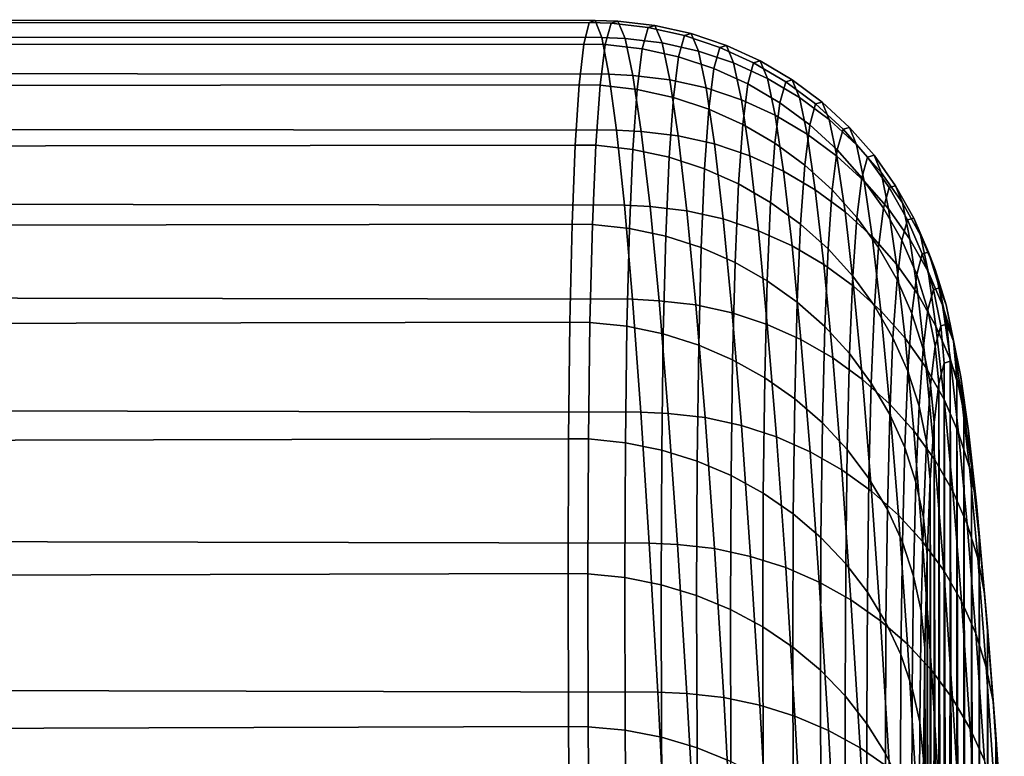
# Model space of a CAD drawing. Header units: metres. Extents: x -23 to 242, y -40 to 23.
# Tile 348 of 450: x 77.53 to 80.3, y 17.97 to 20.05. Entities that reach past the tile are written whole.
import ezdxf

# ---------------------------------------------------------------- set-up
doc = ezdxf.new("R2010")
doc.units = ezdxf.units.M
doc.layers.add('solid_10171013', color=7, linetype='CONTINUOUS')

msp = doc.modelspace()

# ---------------------------------------------------------------- linework, layer by layer
at = {"layer": 'solid_10171013'}
for points in [[(61.950001, 20.047766, 96.200508), (79.153122, 20.045837, 96.091492), (79.1717, 19.997175, 95.04554), (61.950001, 20.004728, 95.153381)], [(61.950001, 20.035994, 97.248535), (79.13623, 20.039833, 97.138451), (79.153122, 20.045837, 96.091492), (61.950001, 20.047766, 96.200508)], [(61.950001, 19.969458, 98.295349), (79.12117, 19.979191, 98.183571), (79.13623, 20.039833, 97.138451), (61.950001, 20.035994, 97.248535)], [(79.198128, 20.038107, 97.132545), (79.13623, 20.039833, 97.138451), (79.12117, 19.979191, 98.183571), (79.181465, 19.977833, 98.177803)], [(79.21682, 20.043673, 96.085632), (79.153122, 20.045837, 96.091492), (79.13623, 20.039833, 97.138451), (79.198128, 20.038107, 97.132545)], [(79.237328, 19.994593, 95.039917), (79.1717, 19.997175, 95.04554), (79.153122, 20.045837, 96.091492), (79.21682, 20.043673, 96.085632)], [(79.198128, 20.038107, 97.132545), (79.181465, 19.977833, 98.177803), (79.285568, 19.965971, 98.178284), (79.302208, 20.026115, 97.133842)], [(79.21682, 20.043673, 96.085632), (79.198128, 20.038107, 97.132545), (79.302208, 20.026115, 97.133842), (79.320877, 20.031584, 96.087746)], [(79.237328, 19.994593, 95.039917), (79.21682, 20.043673, 96.085632), (79.320877, 20.031584, 96.087746), (79.341354, 19.982441, 95.042831)], [(79.302208, 20.026115, 97.133842), (79.285568, 19.965971, 98.178284), (79.387871, 19.943319, 98.177841), (79.404465, 20.003304, 97.134773)], [(79.320877, 20.031584, 96.087746), (79.302208, 20.026115, 97.133842), (79.404465, 20.003304, 97.134773), (79.423088, 20.008675, 96.090042)], [(79.341354, 19.982441, 95.042831), (79.320877, 20.031584, 96.087746), (79.423088, 20.008675, 96.090042), (79.44352, 19.959494, 95.046501)], [(79.423088, 20.008675, 96.090042), (79.404465, 20.003304, 97.134773), (79.503784, 19.969923, 97.135323), (79.522339, 19.975195, 96.092514)], [(79.44352, 19.959494, 95.046501), (79.423088, 20.008675, 96.090042), (79.522339, 19.975195, 96.092514), (79.542702, 19.926008, 95.05088)], [(61.950001, 20.004728, 95.153381), (79.1717, 19.997175, 95.04554), (79.191689, 19.893965, 94.003464), (61.950001, 19.906889, 94.108971)], [(61.950001, 19.848352, 99.336441), (79.108086, 19.864094, 99.224014), (79.12117, 19.979191, 98.183571), (61.950001, 19.969458, 98.295349)], [(79.181465, 19.977833, 98.177803), (79.12117, 19.979191, 98.183571), (79.108086, 19.864094, 99.224014), (79.167007, 19.863075, 99.218544)], [(79.259422, 19.891003, 93.99826), (79.191689, 19.893965, 94.003464), (79.1717, 19.997175, 95.04554), (79.237328, 19.994593, 95.039917)], [(79.259422, 19.891003, 93.99826), (79.237328, 19.994593, 95.039917), (79.341354, 19.982441, 95.042831), (79.363426, 19.87882, 94.001968)], [(79.363426, 19.87882, 94.001968), (79.341354, 19.982441, 95.042831), (79.44352, 19.959494, 95.046501), (79.465538, 19.855902, 94.006996)], [(79.404465, 20.003304, 97.134773), (79.387871, 19.943319, 98.177841), (79.487236, 19.910128, 98.176468), (79.503784, 19.969923, 97.135323)], [(79.181465, 19.977833, 98.177803), (79.167007, 19.863075, 99.218544), (79.271126, 19.851374, 99.218216), (79.285568, 19.965971, 98.178284)], [(79.285568, 19.965971, 98.178284), (79.271126, 19.851374, 99.218216), (79.373459, 19.828945, 99.2164), (79.387871, 19.943319, 98.177841)], [(79.465538, 19.855902, 94.006996), (79.44352, 19.959494, 95.046501), (79.542702, 19.926008, 95.05088), (79.564651, 19.822498, 94.013268)], [(79.503784, 19.969923, 97.135323), (79.487236, 19.910128, 98.176468), (79.582588, 19.86676, 98.174187), (79.599068, 19.926338, 97.135483)], [(79.522339, 19.975195, 96.092514), (79.503784, 19.969923, 97.135323), (79.599068, 19.926338, 97.135483), (79.617546, 19.931513, 96.095116)], [(79.542702, 19.926008, 95.05088), (79.522339, 19.975195, 96.092514), (79.617546, 19.931513, 96.095116), (79.637817, 19.882347, 95.055923)], [(79.387871, 19.943319, 98.177841), (79.373459, 19.828945, 99.2164), (79.472878, 19.796034, 99.213112), (79.487236, 19.910128, 98.176468)], [(79.564651, 19.822498, 94.013268), (79.542702, 19.926008, 95.05088), (79.637817, 19.882347, 95.055923), (79.659668, 19.778978, 94.020737)], [(79.599068, 19.926338, 97.135483), (79.582588, 19.86676, 98.174187), (79.672882, 19.813694, 98.171013), (79.689262, 19.87303, 97.135262)], [(79.617546, 19.931513, 96.095116), (79.599068, 19.926338, 97.135483), (79.689262, 19.87303, 97.135262), (79.707649, 19.878109, 96.097832)], [(79.637817, 19.882347, 95.055923), (79.617546, 19.931513, 96.095116), (79.707649, 19.878109, 96.097832), (79.727814, 19.828993, 95.061569)], [(61.950001, 19.906889, 94.108971), (79.191689, 19.893965, 94.003464), (79.212906, 19.736471, 92.968117), (61.950001, 19.754776, 93.071953)], [(79.487236, 19.910128, 98.176468), (79.472878, 19.796034, 99.213112), (79.568298, 19.753002, 99.208382), (79.582588, 19.86676, 98.174187)], [(79.282875, 19.733141, 92.963501), (79.212906, 19.736471, 92.968117), (79.191689, 19.893965, 94.003464), (79.259422, 19.891003, 93.99826)], [(79.282875, 19.733141, 92.963501), (79.259422, 19.891003, 93.99826), (79.363426, 19.87882, 94.001968), (79.386848, 19.720959, 92.968002)], [(79.386848, 19.720959, 92.968002), (79.363426, 19.87882, 94.001968), (79.465538, 19.855902, 94.006996), (79.488907, 19.69813, 92.974365)], [(79.659668, 19.778978, 94.020737), (79.637817, 19.882347, 95.055923), (79.727814, 19.828993, 95.061569), (79.74955, 19.725819, 94.029305)], [(79.689262, 19.87303, 97.135262), (79.672882, 19.813694, 98.171013), (79.757111, 19.751511, 98.166992), (79.773399, 19.810583, 97.134644)], [(79.707649, 19.878109, 96.097832), (79.689262, 19.87303, 97.135262), (79.773399, 19.810583, 97.134644), (79.791664, 19.815569, 96.100632)], [(79.727814, 19.828993, 95.061569), (79.707649, 19.878109, 96.097832), (79.791664, 19.815569, 96.100632), (79.811707, 19.766531, 95.067772)], [(61.950001, 19.672989, 100.369751), (79.097168, 19.694868, 100.256943), (79.108086, 19.864094, 99.224014), (61.950001, 19.848352, 99.336441)], [(79.167007, 19.863075, 99.218544), (79.108086, 19.864094, 99.224014), (79.097168, 19.694868, 100.256943), (79.154907, 19.694128, 100.25193)], [(79.167007, 19.863075, 99.218544), (79.154907, 19.694128, 100.25193), (79.259048, 19.682621, 100.250786), (79.271126, 19.851374, 99.218216)], [(79.271126, 19.851374, 99.218216), (79.259048, 19.682621, 100.250786), (79.361404, 19.660475, 100.247597), (79.373459, 19.828945, 99.2164)], [(79.488907, 19.69813, 92.974365), (79.465538, 19.855902, 94.006996), (79.564651, 19.822498, 94.013268), (79.587944, 19.664902, 92.982521)], [(79.582588, 19.86676, 98.174187), (79.568298, 19.753002, 99.208382), (79.658661, 19.700321, 99.202278), (79.672882, 19.813694, 98.171013)], [(79.373459, 19.828945, 99.2164), (79.361404, 19.660475, 100.247597), (79.460869, 19.627935, 100.242401), (79.472878, 19.796034, 99.213112)], [(79.587944, 19.664902, 92.982521), (79.564651, 19.822498, 94.013268), (79.659668, 19.778978, 94.020737), (79.682861, 19.621641, 92.992386)], [(79.672882, 19.813694, 98.171013), (79.658661, 19.700321, 99.202278), (79.742981, 19.638571, 99.194862), (79.757111, 19.751511, 98.166992)], [(79.74955, 19.725819, 94.029305), (79.727814, 19.828993, 95.061569), (79.811707, 19.766531, 95.067772), (79.833305, 19.663605, 94.038887)], [(79.791664, 19.815569, 96.100632), (79.773399, 19.810583, 97.134644), (79.850533, 19.739681, 97.133652), (79.868675, 19.744577, 96.103477)], [(79.811707, 19.766531, 95.067772), (79.791664, 19.815569, 96.100632), (79.868675, 19.744577, 96.103477), (79.88858, 19.695644, 95.074448)], [(79.472878, 19.796034, 99.213112), (79.460869, 19.627935, 100.242401), (79.556335, 19.585356, 100.235252), (79.568298, 19.753002, 99.208382)], [(79.773399, 19.810583, 97.134644), (79.757111, 19.751511, 98.166992), (79.834366, 19.680893, 98.16217), (79.850533, 19.739681, 97.133652)], [(79.682861, 19.621641, 92.992386), (79.659668, 19.778978, 94.020737), (79.74955, 19.725819, 94.029305), (79.772614, 19.568823, 93.003853)], [(79.833305, 19.663605, 94.038887), (79.811707, 19.766531, 95.067772), (79.88858, 19.695644, 95.074448), (79.910027, 19.593016, 94.049377)], [(61.950001, 19.754776, 93.071953), (79.212906, 19.736471, 92.968117), (79.235153, 19.525114, 91.942329), (61.950001, 19.548676, 92.044464)], [(79.307426, 19.521517, 91.938446), (79.235153, 19.525114, 91.942329), (79.212906, 19.736471, 92.968117), (79.282875, 19.733141, 92.963501)], [(79.307426, 19.521517, 91.938446), (79.282875, 19.733141, 92.963501), (79.386848, 19.720959, 92.968002), (79.411362, 19.509371, 91.943718)], [(79.568298, 19.753002, 99.208382), (79.556335, 19.585356, 100.235252), (79.646759, 19.533205, 100.226227), (79.658661, 19.700321, 99.202278)], [(79.757111, 19.751511, 98.166992), (79.742981, 19.638571, 99.194862), (79.820328, 19.568428, 99.186211), (79.834366, 19.680893, 98.16217)], [(79.850533, 19.739681, 97.133652), (79.834366, 19.680893, 98.16217), (79.903786, 19.602615, 98.156586), (79.91983, 19.661106, 97.132294)], [(79.868675, 19.744577, 96.103477), (79.850533, 19.739681, 97.133652), (79.91983, 19.661106, 97.132294), (79.937828, 19.665918, 96.106346)], [(79.88858, 19.695644, 95.074448), (79.868675, 19.744577, 96.103477), (79.937828, 19.665918, 96.106346), (79.957573, 19.617115, 95.081535)], [(79.411362, 19.509371, 91.943718), (79.386848, 19.720959, 92.968002), (79.488907, 19.69813, 92.974365), (79.513367, 19.486692, 91.951401)], [(79.772614, 19.568823, 93.003853), (79.74955, 19.725819, 94.029305), (79.833305, 19.663605, 94.038887), (79.856232, 19.507025, 93.016792)], [(61.950001, 19.443739, 101.393211), (79.088493, 19.471987, 101.279564), (79.097168, 19.694868, 100.256943), (61.950001, 19.672989, 100.369751)], [(79.154907, 19.694128, 100.25193), (79.097168, 19.694868, 100.256943), (79.088493, 19.471987, 101.279564), (79.145317, 19.471392, 101.275116)], [(79.154907, 19.694128, 100.25193), (79.145317, 19.471392, 101.275116), (79.249466, 19.46011, 101.273163), (79.259048, 19.682621, 100.250786)], [(79.259048, 19.682621, 100.250786), (79.249466, 19.46011, 101.273163), (79.351845, 19.438309, 101.268608), (79.361404, 19.660475, 100.247597)], [(79.513367, 19.486692, 91.951401), (79.488907, 19.69813, 92.974365), (79.587944, 19.664902, 92.982521), (79.61232, 19.453732, 91.961418)], [(79.658661, 19.700321, 99.202278), (79.646759, 19.533205, 100.226227), (79.731155, 19.472055, 100.215424), (79.742981, 19.638571, 99.194862)], [(79.834366, 19.680893, 98.16217), (79.820328, 19.568428, 99.186211), (79.889862, 19.490664, 99.176414), (79.903786, 19.602615, 98.156586)], [(79.910027, 19.593016, 94.049377), (79.88858, 19.695644, 95.074448), (79.957573, 19.617115, 95.081535), (79.978859, 19.51483, 94.060654)], [(79.361404, 19.660475, 100.247597), (79.351845, 19.438309, 101.268608), (79.45134, 19.406225, 101.26152), (79.460869, 19.627935, 100.242401)], [(79.61232, 19.453732, 91.961418), (79.587944, 19.664902, 92.982521), (79.682861, 19.621641, 92.992386), (79.70713, 19.410847, 91.973663)], [(79.856232, 19.507025, 93.016792), (79.833305, 19.663605, 94.038887), (79.910027, 19.593016, 94.049377), (79.932793, 19.436928, 93.031059)], [(79.91983, 19.661106, 97.132294), (79.903786, 19.602615, 98.156586), (79.964622, 19.517538, 98.150307), (79.98053, 19.575718, 97.130585)], [(79.937828, 19.665918, 96.106346), (79.91983, 19.661106, 97.132294), (79.98053, 19.575718, 97.130585), (79.998375, 19.580452, 96.1092)], [(79.957573, 19.617115, 95.081535), (79.937828, 19.665918, 96.106346), (79.998375, 19.580452, 96.1092), (80.017952, 19.531803, 95.088943)], [(79.460869, 19.627935, 100.242401), (79.45134, 19.406225, 101.26152), (79.546844, 19.364216, 101.251961), (79.556335, 19.585356, 100.235252)], [(79.70713, 19.410847, 91.973663), (79.682861, 19.621641, 92.992386), (79.772614, 19.568823, 93.003853), (79.796761, 19.358511, 91.987991)], [(79.742981, 19.638571, 99.194862), (79.731155, 19.472055, 100.215424), (79.808586, 19.40258, 100.202972), (79.820328, 19.568428, 99.186211)], [(79.903786, 19.602615, 98.156586), (79.889862, 19.490664, 99.176414), (79.950813, 19.40613, 99.165596), (79.964622, 19.517538, 98.150307)], [(79.932793, 19.436928, 93.031059), (79.910027, 19.593016, 94.049377), (79.978859, 19.51483, 94.060654), (80.001442, 19.359299, 93.046509)], [(79.978859, 19.51483, 94.060654), (79.957573, 19.617115, 95.081535), (80.017952, 19.531803, 95.088943), (80.039047, 19.429905, 94.072601)], [(79.556335, 19.585356, 100.235252), (79.546844, 19.364216, 101.251961), (79.637321, 19.312737, 101.240044), (79.646759, 19.533205, 100.226227)], [(79.796761, 19.358511, 91.987991), (79.772614, 19.568823, 93.003853), (79.856232, 19.507025, 93.016792), (79.880234, 19.2973, 92.00425)], [(79.820328, 19.568428, 99.186211), (79.808586, 19.40258, 100.202972), (79.878212, 19.325539, 100.188995), (79.889862, 19.490664, 99.176414)], [(79.98053, 19.575718, 97.130585), (79.964622, 19.517538, 98.150307), (80.016197, 19.426596, 98.14341), (80.031952, 19.484453, 97.128532)], [(79.998375, 19.580452, 96.1092), (79.98053, 19.575718, 97.130585), (80.031952, 19.484453, 97.128532), (80.049637, 19.489115, 96.112007)], [(80.017952, 19.531803, 95.088943), (79.998375, 19.580452, 96.1092), (80.049637, 19.489115, 96.112007), (80.069038, 19.440643, 95.096603)], [(61.950001, 19.548676, 92.044464), (79.235153, 19.525114, 91.942329), (79.258133, 19.260469, 90.928932), (61.950001, 19.288857, 91.028145)], [(79.332809, 19.256689, 90.925896), (79.258133, 19.260469, 90.928932), (79.235153, 19.525114, 91.942329), (79.307426, 19.521517, 91.938446)], [(79.332809, 19.256689, 90.925896), (79.307426, 19.521517, 91.938446), (79.411362, 19.509371, 91.943718), (79.436707, 19.244614, 90.931923)], [(79.436707, 19.244614, 90.931923), (79.411362, 19.509371, 91.943718), (79.513367, 19.486692, 91.951401), (79.538651, 19.222149, 90.94091)], [(79.646759, 19.533205, 100.226227), (79.637321, 19.312737, 101.240044), (79.721779, 19.252357, 101.225891), (79.731155, 19.472055, 100.215424)], [(79.964622, 19.517538, 98.150307), (79.950813, 19.40613, 99.165596), (80.002518, 19.315756, 99.153862), (80.016197, 19.426596, 98.14341)], [(80.001442, 19.359299, 93.046509), (79.978859, 19.51483, 94.060654), (80.039047, 19.429905, 94.072601), (80.061447, 19.274992, 93.062958)], [(80.039047, 19.429905, 94.072601), (80.017952, 19.531803, 95.088943), (80.069038, 19.440643, 95.096603), (80.089943, 19.339172, 94.085091)], [(79.538651, 19.222149, 90.94091), (79.513367, 19.486692, 91.951401), (79.61232, 19.453732, 91.961418), (79.63752, 19.189543, 90.952759)], [(79.880234, 19.2973, 92.00425), (79.856232, 19.507025, 93.016792), (79.932793, 19.436928, 93.031059), (79.956619, 19.227882, 92.022263)], [(79.889862, 19.490664, 99.176414), (79.878212, 19.325539, 100.188995), (79.939262, 19.241779, 100.17366), (79.950813, 19.40613, 99.165596)], [(80.031952, 19.484453, 97.128532), (80.016197, 19.426596, 98.14341), (80.057945, 19.330784, 98.135963), (80.073547, 19.388317, 97.126175)], [(80.049637, 19.489115, 96.112007), (80.031952, 19.484453, 97.128532), (80.073547, 19.388317, 97.126175), (80.091057, 19.392914, 96.114738)], [(80.069038, 19.440643, 95.096603), (80.049637, 19.489115, 96.112007), (80.091057, 19.392914, 96.114738), (80.110268, 19.344641, 95.104416)], [(61.950001, 19.161419, 102.402733), (79.082169, 19.196062, 102.289101), (79.088493, 19.471987, 101.279564), (61.950001, 19.443739, 101.393211)], [(79.145317, 19.471392, 101.275116), (79.088493, 19.471987, 101.279564), (79.082169, 19.196062, 102.289101), (79.138321, 19.195541, 102.285316)], [(79.145317, 19.471392, 101.275116), (79.138321, 19.195541, 102.285316), (79.242477, 19.184515, 102.282555), (79.249466, 19.46011, 101.273163)], [(79.249466, 19.46011, 101.273163), (79.242477, 19.184515, 102.282555), (79.344872, 19.163118, 102.276657), (79.351845, 19.438309, 101.268608)], [(79.63752, 19.189543, 90.952759), (79.61232, 19.453732, 91.961418), (79.70713, 19.410847, 91.973663), (79.732224, 19.147152, 90.967339)], [(79.731155, 19.472055, 100.215424), (79.721779, 19.252357, 101.225891), (79.799278, 19.183737, 101.209671), (79.808586, 19.40258, 100.202972)], [(79.351845, 19.438309, 101.268608), (79.344872, 19.163118, 102.276657), (79.444389, 19.131582, 102.267693), (79.45134, 19.406225, 101.26152)], [(79.956619, 19.227882, 92.022263), (79.932793, 19.436928, 93.031059), (80.001442, 19.359299, 93.046509), (80.025085, 19.151024, 92.041824)], [(80.016197, 19.426596, 98.14341), (80.002518, 19.315756, 99.153862), (80.044395, 19.220533, 99.141342), (80.057945, 19.330784, 98.135963)], [(80.061447, 19.274992, 93.062958), (80.039047, 19.429905, 94.072601), (80.089943, 19.339172, 94.085091), (80.112129, 19.184933, 93.080231)], [(80.089943, 19.339172, 94.085091), (80.069038, 19.440643, 95.096603), (80.110268, 19.344641, 95.104416), (80.130974, 19.243629, 94.097969)], [(79.45134, 19.406225, 101.26152), (79.444389, 19.131582, 102.267693), (79.539925, 19.090254, 102.255753), (79.546844, 19.364216, 101.251961)], [(79.732224, 19.147152, 90.967339), (79.70713, 19.410847, 91.973663), (79.796761, 19.358511, 91.987991), (79.821724, 19.095444, 90.984489)], [(79.808586, 19.40258, 100.202972), (79.799278, 19.183737, 101.209671), (79.868973, 19.107632, 101.191551), (79.878212, 19.325539, 100.188995)], [(79.950813, 19.40613, 99.165596), (79.939262, 19.241779, 100.17366), (79.991074, 19.152222, 100.15712), (80.002518, 19.315756, 99.153862)], [(80.073547, 19.388317, 97.126175), (80.057945, 19.330784, 98.135963), (80.089409, 19.231159, 98.128044), (80.104858, 19.288361, 97.123528)], [(80.091057, 19.392914, 96.114738), (80.073547, 19.388317, 97.126175), (80.104858, 19.288361, 97.123528), (80.122185, 19.292904, 96.117371)], [(80.110268, 19.344641, 95.104416), (80.091057, 19.392914, 96.114738), (80.122185, 19.292904, 96.117371), (80.141205, 19.244846, 95.112312)], [(79.546844, 19.364216, 101.251961), (79.539925, 19.090254, 102.255753), (79.63044, 19.039589, 102.240967), (79.637321, 19.312737, 101.240044)], [(79.821724, 19.095444, 90.984489), (79.796761, 19.358511, 91.987991), (79.880234, 19.2973, 92.00425), (79.905037, 19.034983, 91.004028)], [(80.025085, 19.151024, 92.041824), (80.001442, 19.359299, 93.046509), (80.061447, 19.274992, 93.062958), (80.084885, 19.067566, 92.062737)], [(80.130974, 19.243629, 94.097969), (80.110268, 19.344641, 95.104416), (80.141205, 19.244846, 95.112312), (80.16169, 19.144323, 94.111107)], [(79.878212, 19.325539, 100.188995), (79.868973, 19.107632, 101.191551), (79.930107, 19.024876, 101.17173), (79.939262, 19.241779, 100.17366)], [(80.002518, 19.315756, 99.153862), (79.991074, 19.152222, 100.15712), (80.033066, 19.057848, 100.139565), (80.044395, 19.220533, 99.141342)], [(80.057945, 19.330784, 98.135963), (80.044395, 19.220533, 99.141342), (80.076004, 19.121508, 99.128181), (80.089409, 19.231159, 98.128044)], [(80.112129, 19.184933, 93.080231), (80.089943, 19.339172, 94.085091), (80.130974, 19.243629, 94.097969), (80.152946, 19.090111, 93.098137)], [(61.950001, 19.288857, 91.028145), (79.258133, 19.260469, 90.928932), (79.281601, 18.943253, 89.930702), (61.950001, 18.976589, 90.027618)], [(79.637321, 19.312737, 101.240044), (79.63044, 19.039589, 102.240967), (79.714935, 18.980143, 102.223503), (79.721779, 19.252357, 101.225891)], [(79.905037, 19.034983, 91.004028), (79.880234, 19.2973, 92.00425), (79.956619, 19.227882, 92.022263), (79.981247, 18.966436, 91.025734)], [(80.104858, 19.288361, 97.123528), (80.089409, 19.231159, 98.128044), (80.110245, 19.128811, 98.119751), (80.125534, 19.185686, 97.120628)], [(80.122185, 19.292904, 96.117371), (80.104858, 19.288361, 97.123528), (80.125534, 19.185686, 97.120628), (80.142677, 19.19018, 96.119865)], [(80.141205, 19.244846, 95.112312), (80.122185, 19.292904, 96.117371), (80.142677, 19.19018, 96.119865), (80.161491, 19.142357, 95.120201)], [(79.358742, 18.939352, 89.928604), (79.281601, 18.943253, 89.930702), (79.258133, 19.260469, 90.928932), (79.332809, 19.256689, 90.925896)], [(80.084885, 19.067566, 92.062737), (80.061447, 19.274992, 93.062958), (80.112129, 19.184933, 93.080231), (80.135353, 18.978426, 92.084755)], [(79.358742, 18.939352, 89.928604), (79.332809, 19.256689, 90.925896), (79.436707, 19.244614, 90.931923), (79.462608, 18.927378, 89.935371)], [(79.462608, 18.927378, 89.935371), (79.436707, 19.244614, 90.931923), (79.538651, 19.222149, 90.94091), (79.564491, 18.905188, 89.945633)], [(79.721779, 19.252357, 101.225891), (79.714935, 18.980143, 102.223503), (79.79248, 18.912567, 102.20356), (79.799278, 19.183737, 101.209671)], [(79.939262, 19.241779, 100.17366), (79.930107, 19.024876, 101.17173), (79.981995, 18.936378, 101.150436), (79.991074, 19.152222, 100.15712)], [(80.089409, 19.231159, 98.128044), (80.076004, 19.121508, 99.128181), (80.096977, 19.019768, 99.114517), (80.110245, 19.128811, 98.119751)], [(80.152946, 19.090111, 93.098137), (80.130974, 19.243629, 94.097969), (80.16169, 19.144323, 94.111107), (80.183441, 18.991564, 93.116486)], [(80.16169, 19.144323, 94.111107), (80.141205, 19.244846, 95.112312), (80.161491, 19.142357, 95.120201), (80.18177, 19.042345, 94.124359)], [(79.564491, 18.905188, 89.945633), (79.538651, 19.222149, 90.94091), (79.63752, 19.189543, 90.952759), (79.663269, 18.873026, 89.959282)], [(79.981247, 18.966436, 91.025734), (79.956619, 19.227882, 92.022263), (80.025085, 19.151024, 92.041824), (80.049522, 18.890556, 91.049362)], [(80.044395, 19.220533, 99.141342), (80.033066, 19.057848, 100.139565), (80.064781, 18.959694, 100.121185), (80.076004, 19.121508, 99.128181)], [(61.950001, 18.826778, 103.39595), (79.078278, 18.867849, 103.282829), (79.082169, 19.196062, 102.289101), (61.950001, 19.161419, 102.402733)], [(79.138321, 19.195541, 102.285316), (79.082169, 19.196062, 102.289101), (79.078278, 18.867849, 103.282829), (79.133995, 18.8673, 103.279755)], [(79.138321, 19.195541, 102.285316), (79.133995, 18.8673, 103.279755), (79.238159, 18.856562, 103.276192), (79.242477, 19.184515, 102.282555)], [(79.242477, 19.184515, 102.282555), (79.238159, 18.856562, 103.276192), (79.340569, 18.835625, 103.268959), (79.344872, 19.163118, 102.276657)], [(79.663269, 18.873026, 89.959282), (79.63752, 19.189543, 90.952759), (79.732224, 19.147152, 90.967339), (79.757866, 18.831244, 89.976166)], [(79.799278, 19.183737, 101.209671), (79.79248, 18.912567, 102.20356), (79.862236, 18.837605, 102.181343), (79.868973, 19.107632, 101.191551)], [(80.125534, 19.185686, 97.120628), (80.110245, 19.128811, 98.119751), (80.119904, 19.023129, 98.133156), (80.134979, 19.080782, 97.140175)], [(80.135353, 18.978426, 92.084755), (80.112129, 19.184933, 93.080231), (80.152946, 19.090111, 93.098137), (80.175941, 18.884581, 92.107635)], [(80.142677, 19.19018, 96.119865), (80.125534, 19.185686, 97.120628), (80.134979, 19.080782, 97.140175), (80.151894, 19.086464, 96.145256)], [(80.161491, 19.142357, 95.120201), (80.142677, 19.19018, 96.119865), (80.151894, 19.086464, 96.145256), (80.170471, 19.04007, 95.150658)], [(79.344872, 19.163118, 102.276657), (79.340569, 18.835625, 103.268959), (79.440102, 18.804722, 103.258141), (79.444389, 19.131582, 102.267693)], [(79.991074, 19.152222, 100.15712), (79.981995, 18.936378, 101.150436), (80.024078, 18.843109, 101.127892), (80.033066, 19.057848, 100.139565)], [(80.049522, 18.890556, 91.049362), (80.025085, 19.151024, 92.041824), (80.084885, 19.067566, 92.062737), (80.109116, 18.808174, 91.074669)], [(79.444389, 19.131582, 102.267693), (79.440102, 18.804722, 103.258141), (79.535652, 18.764191, 103.243851), (79.539925, 19.090254, 102.255753)], [(79.757866, 18.831244, 89.976166), (79.732224, 19.147152, 90.967339), (79.821724, 19.095444, 90.984489), (79.847229, 18.780304, 89.996094)], [(80.076004, 19.121508, 99.128181), (80.064781, 18.959694, 100.121185), (80.085884, 18.858837, 100.102188), (80.096977, 19.019768, 99.114517)], [(80.110245, 19.128811, 98.119751), (80.096977, 19.019768, 99.114517), (80.106834, 18.913609, 99.121895), (80.119904, 19.023129, 98.133156)], [(80.18177, 19.042345, 94.124359), (80.161491, 19.142357, 95.120201), (80.170471, 19.04007, 95.150658), (80.190506, 18.94171, 94.159897)], [(80.183441, 18.991564, 93.116486), (80.16169, 19.144323, 94.111107), (80.18177, 19.042345, 94.124359), (80.203285, 18.890375, 93.135071)], [(79.847229, 18.780304, 89.996094), (79.821724, 19.095444, 90.984489), (79.905037, 19.034983, 91.004028), (79.930382, 18.72076, 90.018852)], [(79.868973, 19.107632, 101.191551), (79.862236, 18.837605, 102.181343), (79.923424, 18.756079, 102.157104), (79.930107, 19.024876, 101.17173)], [(79.539925, 19.090254, 102.255753), (79.535652, 18.764191, 103.243851), (79.62619, 18.714478, 103.22625), (79.63044, 19.039589, 102.240967)], [(80.109116, 18.808174, 91.074669), (80.084885, 19.067566, 92.062737), (80.135353, 18.978426, 92.084755), (80.159363, 18.720194, 91.101372)], [(80.134979, 19.080782, 97.140175), (80.119904, 19.023129, 98.133156), (80.132896, 13.805672, 109.687073)], [(80.134979, 19.080782, 97.140175), (80.132896, 13.805672, 109.687073), (80.149582, 13.098609, 110.387199)], [(80.151894, 19.086464, 96.145256), (80.134979, 19.080782, 97.140175), (80.149582, 13.098609, 110.387199)], [(80.151894, 19.086464, 96.145256), (80.149582, 13.098609, 110.387199), (80.167946, 12.355863, 111.049477)], [(80.170471, 19.04007, 95.150658), (80.151894, 19.086464, 96.145256), (80.167946, 12.355863, 111.049477)], [(80.175941, 18.884581, 92.107635), (80.152946, 19.090111, 93.098137), (80.183441, 18.991564, 93.116486), (80.206207, 18.787062, 92.131142)], [(79.63044, 19.039589, 102.240967), (79.62619, 18.714478, 103.22625), (79.710716, 18.656128, 103.205521), (79.714935, 18.980143, 102.223503)], [(80.033066, 19.057848, 100.139565), (80.024078, 18.843109, 101.127892), (80.055885, 18.746096, 101.104355), (80.064781, 18.959694, 100.121185)], [(80.170471, 19.04007, 95.150658), (80.167946, 12.355863, 111.049477), (80.187798, 11.579036, 111.672417)], [(80.190506, 18.94171, 94.159897), (80.170471, 19.04007, 95.150658), (80.187798, 11.579036, 111.672417)], [(80.203285, 18.890375, 93.135071), (80.18177, 19.042345, 94.124359), (80.190506, 18.94171, 94.159897), (80.211777, 18.79166, 93.175346)], [(79.930382, 18.72076, 90.018852), (79.905037, 19.034983, 91.004028), (79.981247, 18.966436, 91.025734), (80.006416, 18.653273, 90.044189)], [(79.930107, 19.024876, 101.17173), (79.923424, 18.756079, 102.157104), (79.975372, 18.668882, 102.131104), (79.981995, 18.936378, 101.150436)], [(80.096977, 19.019768, 99.114517), (80.085884, 18.858837, 100.102188), (80.095917, 18.752625, 100.102913), (80.106834, 18.913609, 99.121895)], [(80.119904, 19.023129, 98.133156), (80.106834, 18.913609, 99.121895), (80.118073, 14.475052, 108.950958)], [(80.119904, 19.023129, 98.133156), (80.118073, 14.475052, 108.950958), (80.132896, 13.805672, 109.687073)], [(80.206207, 18.787062, 92.131142), (80.183441, 18.991564, 93.116486), (80.203285, 18.890375, 93.135071), (80.225807, 18.686939, 92.154999)], [(61.950001, 18.976589, 90.027618), (79.281601, 18.943253, 89.930702), (79.305367, 18.574329, 88.950378), (61.950001, 18.612486, 89.044945)], [(79.714935, 18.980143, 102.223503), (79.710716, 18.656128, 103.205521), (79.788292, 18.589781, 103.181908), (79.79248, 18.912567, 102.20356)], [(80.006416, 18.653273, 90.044189), (79.981247, 18.966436, 91.025734), (80.049522, 18.890556, 91.049362), (80.074501, 18.578575, 90.071823)], [(80.064781, 18.959694, 100.121185), (80.055885, 18.746096, 101.104355), (80.07708, 18.646399, 101.08007), (80.085884, 18.858837, 100.102188)], [(80.159363, 18.720194, 91.101372), (80.135353, 18.978426, 92.084755), (80.175941, 18.884581, 92.107635), (80.199722, 18.627584, 91.129166)], [(79.384941, 18.570442, 88.949257), (79.305367, 18.574329, 88.950378), (79.281601, 18.943253, 89.930702), (79.358742, 18.939352, 89.928604)], [(79.384941, 18.570442, 88.949257), (79.358742, 18.939352, 89.928604), (79.462608, 18.927378, 89.935371), (79.488777, 18.558601, 88.956749)], [(79.488777, 18.558601, 88.956749), (79.462608, 18.927378, 89.935371), (79.564491, 18.905188, 89.945633), (79.590599, 18.536747, 88.968262)], [(79.981995, 18.936378, 101.150436), (79.975372, 18.668882, 102.131104), (80.017517, 18.576975, 102.10363), (80.024078, 18.843109, 101.127892)], [(80.190506, 18.94171, 94.159897), (80.187798, 11.579036, 111.672417), (80.208916, 10.770775, 112.253769)], [(80.211777, 18.79166, 93.175346), (80.190506, 18.94171, 94.159897), (80.208916, 10.770775, 112.253769)], [(79.590599, 18.536747, 88.968262), (79.564491, 18.905188, 89.945633), (79.663269, 18.873026, 89.959282), (79.689293, 18.505116, 88.983673)], [(79.79248, 18.912567, 102.20356), (79.788292, 18.589781, 103.181908), (79.85807, 18.516165, 103.155655), (79.862236, 18.837605, 102.181343)], [(80.106834, 18.913609, 99.121895), (80.095917, 18.752625, 100.102913), (80.105286, 15.104609, 108.181412)], [(80.106834, 18.913609, 99.121895), (80.105286, 15.104609, 108.181412), (80.118073, 14.475052, 108.950958)], [(79.689293, 18.505116, 88.983673), (79.663269, 18.873026, 89.959282), (79.757866, 18.831244, 89.976166), (79.783768, 18.464058, 89.002808)], [(80.074501, 18.578575, 90.071823), (80.049522, 18.890556, 91.049362), (80.109116, 18.808174, 91.074669), (80.133873, 18.497494, 90.101463)], [(80.199722, 18.627584, 91.129166), (80.175941, 18.884581, 92.107635), (80.206207, 18.787062, 92.131142), (80.229736, 18.531359, 91.157761)], [(80.225807, 18.686939, 92.154999), (80.203285, 18.890375, 93.135071), (80.211777, 18.79166, 93.175346), (80.234062, 18.590176, 92.199234)], [(61.950001, 18.440493, 104.37088), (79.076843, 18.488239, 104.258057), (79.078278, 18.867849, 103.282829), (61.950001, 18.826778, 103.39595)], [(79.133995, 18.8673, 103.279755), (79.078278, 18.867849, 103.282829), (79.076843, 18.488239, 104.258057), (79.132408, 18.48753, 104.255692)], [(79.133995, 18.8673, 103.279755), (79.132408, 18.48753, 104.255692), (79.236572, 18.477106, 104.251343), (79.238159, 18.856562, 103.276192)], [(79.238159, 18.856562, 103.276192), (79.236572, 18.477106, 104.251343), (79.338989, 18.45669, 104.242798), (79.340569, 18.835625, 103.268959)], [(80.024078, 18.843109, 101.127892), (80.017517, 18.576975, 102.10363), (80.0494, 18.481363, 102.074989), (80.055885, 18.746096, 101.104355)], [(80.085884, 18.858837, 100.102188), (80.07708, 18.646399, 101.08007), (80.087265, 18.540646, 101.073975), (80.095917, 18.752625, 100.102913)], [(79.340569, 18.835625, 103.268959), (79.338989, 18.45669, 104.242798), (79.438522, 18.426504, 104.230156), (79.440102, 18.804722, 103.258141)], [(79.783768, 18.464058, 89.002808), (79.757866, 18.831244, 89.976166), (79.847229, 18.780304, 89.996094), (79.873001, 18.414024, 89.025459)], [(79.862236, 18.837605, 102.181343), (79.85807, 18.516165, 103.155655), (79.919296, 18.43609, 103.127052), (79.923424, 18.756079, 102.157104)], [(79.440102, 18.804722, 103.258141), (79.438522, 18.426504, 104.230156), (79.534088, 18.386881, 104.213554), (79.535652, 18.764191, 103.243851)], [(80.133873, 18.497494, 90.101463), (80.109116, 18.808174, 91.074669), (80.159363, 18.720194, 91.101372), (80.183899, 18.410915, 90.132767)], [(80.229736, 18.531359, 91.157761), (80.206207, 18.787062, 92.131142), (80.225807, 18.686939, 92.154999), (80.249092, 18.432575, 91.186836)], [(80.211777, 18.79166, 93.175346), (80.208916, 10.770775, 112.253769), (80.231064, 9.933195, 112.792137)], [(80.234062, 18.590176, 92.199234), (80.211777, 18.79166, 93.175346), (80.231064, 9.933195, 112.792137)], [(79.535652, 18.764191, 103.243851), (79.534088, 18.386881, 104.213554), (79.624626, 18.338253, 104.193176), (79.62619, 18.714478, 103.22625)], [(79.873001, 18.414024, 89.025459), (79.847229, 18.780304, 89.996094), (79.930382, 18.72076, 90.018852), (79.955994, 18.35556, 89.051376)], [(79.923424, 18.756079, 102.157104), (79.919296, 18.43609, 103.127052), (79.971283, 18.350433, 103.09642), (79.975372, 18.668882, 102.131104)], [(80.055885, 18.746096, 101.104355), (80.0494, 18.481363, 102.074989), (80.070656, 18.383099, 102.045486), (80.07708, 18.646399, 101.08007)], [(80.095917, 18.752625, 100.102913), (80.087265, 18.540646, 101.073975), (80.094658, 15.693039, 107.380096)], [(80.095917, 18.752625, 100.102913), (80.094658, 15.693039, 107.380096), (80.105286, 15.104609, 108.181412)], [(79.62619, 18.714478, 103.22625), (79.624626, 18.338253, 104.193176), (79.70916, 18.281158, 104.169243), (79.710716, 18.656128, 103.205521)], [(79.955994, 18.35556, 89.051376), (79.930382, 18.72076, 90.018852), (80.006416, 18.653273, 90.044189), (80.031853, 18.289312, 89.080276)], [(80.183899, 18.410915, 90.132767), (80.159363, 18.720194, 91.101372), (80.199722, 18.627584, 91.129166), (80.224014, 18.319792, 90.165405)], [(80.249092, 18.432575, 91.186836), (80.225807, 18.686939, 92.154999), (80.234062, 18.590176, 92.199234), (80.257111, 18.337893, 91.235001)], [(79.710716, 18.656128, 103.205521), (79.70916, 18.281158, 104.169243), (79.786751, 18.216221, 104.142014), (79.788292, 18.589781, 103.181908)], [(79.975372, 18.668882, 102.131104), (79.971283, 18.350433, 103.09642), (80.013474, 18.260138, 103.064095), (80.017517, 18.576975, 102.10363)], [(80.031853, 18.289312, 89.080276), (80.006416, 18.653273, 90.044189), (80.074501, 18.578575, 90.071823), (80.099731, 18.216005, 89.111839)], [(80.07708, 18.646399, 101.08007), (80.070656, 18.383099, 102.045486), (80.080963, 18.278118, 102.032875), (80.087265, 18.540646, 101.073975)], [(80.224014, 18.319792, 90.165405), (80.199722, 18.627584, 91.129166), (80.229736, 18.531359, 91.157761), (80.253784, 18.225122, 90.199013)], [(61.950001, 18.612486, 89.044945), (79.305367, 18.574329, 88.950378), (79.329086, 18.154703, 87.990639), (61.950001, 18.197086, 88.081726)], [(79.411125, 18.150928, 87.990532), (79.329086, 18.154703, 87.990639), (79.305367, 18.574329, 88.950378), (79.384941, 18.570442, 88.949257)], [(79.411125, 18.150928, 87.990532), (79.384941, 18.570442, 88.949257), (79.488777, 18.558601, 88.956749), (79.514931, 18.139254, 87.998726)], [(79.788292, 18.589781, 103.181908), (79.786751, 18.216221, 104.142014), (79.856544, 18.144154, 104.111801), (79.85807, 18.516165, 103.155655)], [(80.017517, 18.576975, 102.10363), (80.013474, 18.260138, 103.064095), (80.045395, 18.166191, 103.030434), (80.0494, 18.481363, 102.074989)], [(80.099731, 18.216005, 89.111839), (80.074501, 18.578575, 90.071823), (80.133873, 18.497494, 90.101463), (80.15889, 18.136444, 89.145721)], [(80.234062, 18.590176, 92.199234), (80.231064, 9.933195, 112.792137), (80.254013, 9.067976, 113.286423)], [(80.257111, 18.337893, 91.235001), (80.234062, 18.590176, 92.199234), (80.254013, 9.067976, 113.286423)], [(79.514931, 18.139254, 87.998726), (79.488777, 18.558601, 88.956749), (79.590599, 18.536747, 88.968262), (79.616692, 18.117794, 88.011459)], [(80.087265, 18.540646, 101.073975), (80.080963, 18.278118, 102.032875), (80.086304, 16.2388, 106.548973)], [(80.087265, 18.540646, 101.073975), (80.086304, 16.2388, 106.548973), (80.094658, 15.693039, 107.380096)], [(79.616692, 18.117794, 88.011459), (79.590599, 18.536747, 88.968262), (79.689293, 18.505116, 88.983673), (79.715294, 18.086781, 88.028587)], [(79.85807, 18.516165, 103.155655), (79.856544, 18.144154, 104.111801), (79.917778, 18.06575, 104.078918), (79.919296, 18.43609, 103.127052)], [(80.253784, 18.225122, 90.199013), (80.229736, 18.531359, 91.157761), (80.249092, 18.432575, 91.186836), (80.272888, 18.127947, 90.233215)], [(61.950001, 18.003824, 105.324074), (79.077881, 18.058266, 105.212151), (79.076843, 18.488239, 104.258057), (61.950001, 18.440493, 104.37088)], [(79.132408, 18.48753, 104.255692), (79.076843, 18.488239, 104.258057), (79.077881, 18.058266, 105.212151), (79.133553, 18.057339, 105.210472)], [(79.132408, 18.48753, 104.255692), (79.133553, 18.057339, 105.210472), (79.237724, 18.047258, 105.205345), (79.236572, 18.477106, 104.251343)], [(79.715294, 18.086781, 88.028587), (79.689293, 18.505116, 88.983673), (79.783768, 18.464058, 89.002808), (79.809662, 18.046558, 88.049927)], [(80.15889, 18.136444, 89.145721), (80.133873, 18.497494, 90.101463), (80.183899, 18.410915, 90.132767), (80.208687, 18.051502, 89.181549)], [(79.236572, 18.477106, 104.251343), (79.237724, 18.047258, 105.205345), (79.340134, 18.027416, 105.195518), (79.338989, 18.45669, 104.242798)], [(79.338989, 18.45669, 104.242798), (79.340134, 18.027416, 105.195518), (79.439659, 17.99803, 105.181084), (79.438522, 18.426504, 104.230156)], [(79.809662, 18.046558, 88.049927), (79.783768, 18.464058, 89.002808), (79.873001, 18.414024, 89.025459), (79.89875, 17.997566, 88.075233)], [(80.0494, 18.481363, 102.074989), (80.045395, 18.166191, 103.030434), (80.066696, 18.069628, 102.995796), (80.070656, 18.383099, 102.045486)], [(79.919296, 18.43609, 103.127052), (79.917778, 18.06575, 104.078918), (79.96978, 17.981867, 104.043739), (79.971283, 18.350433, 103.09642)], [(80.272888, 18.127947, 90.233215), (80.249092, 18.432575, 91.186836), (80.257111, 18.337893, 91.235001), (80.28067, 18.035498, 90.285057)], [(79.438522, 18.426504, 104.230156), (79.439659, 17.99803, 105.181084), (79.535217, 17.959421, 105.162216), (79.534088, 18.386881, 104.213554)], [(79.89875, 17.997566, 88.075233), (79.873001, 18.414024, 89.025459), (79.955994, 18.35556, 89.051376), (79.98159, 17.940342, 88.10424)], [(80.208687, 18.051502, 89.181549), (80.183899, 18.410915, 90.132767), (80.224014, 18.319792, 90.165405), (80.248558, 17.962114, 89.218933)], [(79.534088, 18.386881, 104.213554), (79.535217, 17.959421, 105.162216), (79.625755, 17.912014, 105.139122), (79.624626, 18.338253, 104.193176)], [(80.070656, 18.383099, 102.045486), (80.066696, 18.069628, 102.995796), (80.077095, 17.965939, 102.976273), (80.080963, 18.278118, 102.032875)], [(79.98159, 17.940342, 88.10424), (79.955994, 18.35556, 89.051376), (80.031853, 18.289312, 89.080276), (80.057266, 17.875515, 88.136627)], [(79.971283, 18.350433, 103.09642), (79.96978, 17.981867, 104.043739), (80.011986, 17.893429, 104.006653), (80.013474, 18.260138, 103.064095)], [(79.624626, 18.338253, 104.193176), (79.625755, 17.912014, 105.139122), (79.710281, 17.856331, 105.112045), (79.70916, 18.281158, 104.169243)], [(80.248558, 17.962114, 89.218933), (80.224014, 18.319792, 90.165405), (80.253784, 18.225122, 90.199013), (80.278084, 17.869257, 89.257462)], [(80.257111, 18.337893, 91.235001), (80.254013, 9.067976, 113.286423), (80.277519, 8.177679, 113.734932)], [(80.28067, 18.035498, 90.285057), (80.257111, 18.337893, 91.235001), (80.277519, 8.177679, 113.734932)], [(80.057266, 17.875515, 88.136627), (80.031853, 18.289312, 89.080276), (80.099731, 18.216005, 89.111839), (80.124947, 17.803795, 88.172035)], [(79.70916, 18.281158, 104.169243), (79.710281, 17.856331, 105.112045), (79.787865, 17.79298, 105.081284), (79.786751, 18.216221, 104.142014)], [(80.080963, 18.278118, 102.032875), (80.077095, 17.965939, 102.976273), (80.080322, 16.740093, 105.690948)], [(80.080963, 18.278118, 102.032875), (80.080322, 16.740093, 105.690948), (80.086304, 16.2388, 106.548973)], [(80.013474, 18.260138, 103.064095), (80.011986, 17.893429, 104.006653), (80.043922, 17.801405, 103.968056), (80.045395, 18.166191, 103.030434)], [(79.786751, 18.216221, 104.142014), (79.787865, 17.79298, 105.081284), (79.857651, 17.722658, 105.047188), (79.856544, 18.144154, 104.111801)], [(80.124947, 17.803795, 88.172035), (80.099731, 18.216005, 89.111839), (80.15889, 18.136444, 89.145721), (80.183891, 17.725973, 88.210075)], [(80.278084, 17.869257, 89.257462), (80.253784, 18.225122, 90.199013), (80.272888, 18.127947, 90.233215), (80.296928, 17.773954, 89.296707)], [(61.950001, 18.197086, 88.081726), (79.329086, 18.154703, 87.990639), (79.352516, 17.685535, 87.054138), (61.950001, 17.732323, 87.142258)], [(79.437012, 17.681938, 87.055038), (79.352516, 17.685535, 87.054138), (79.329086, 18.154703, 87.990639), (79.411125, 18.150928, 87.990532)], [(79.437012, 17.681938, 87.055038), (79.411125, 18.150928, 87.990532), (79.514931, 18.139254, 87.998726), (79.540779, 17.670464, 87.063919)], [(80.045395, 18.166191, 103.030434), (80.043922, 17.801405, 103.968056), (80.065239, 17.706804, 103.928375), (80.066696, 18.069628, 102.995796)], [(79.540779, 17.670464, 87.063919), (79.514931, 18.139254, 87.998726), (79.616692, 18.117794, 88.011459), (79.642479, 17.649456, 87.077835)], [(79.856544, 18.144154, 104.111801), (79.857651, 17.722658, 105.047188), (79.918877, 17.646137, 105.010117), (79.917778, 18.06575, 104.078918)], [(80.183891, 17.725973, 88.210075), (80.15889, 18.136444, 89.145721), (80.208687, 18.051502, 89.181549), (80.233459, 17.642899, 88.250328)], [(80.296928, 17.773954, 89.296707), (80.272888, 18.127947, 90.233215), (80.28067, 18.035498, 90.285057), (80.304489, 17.683596, 89.351524)], [(79.642479, 17.649456, 87.077835), (79.616692, 18.117794, 88.011459), (79.715294, 18.086781, 88.028587), (79.740997, 17.619146, 87.096634)], [(79.740997, 17.619146, 87.096634), (79.715294, 18.086781, 88.028587), (79.809662, 18.046558, 88.049927), (79.835258, 17.579866, 87.120117)], [(80.066696, 18.069628, 102.995796), (80.065239, 17.706804, 103.928375), (80.077095, 17.965939, 102.976273)], [(61.950001, 17.518124, 106.252815), (79.081398, 17.57909, 106.142517), (79.077881, 18.058266, 105.212151), (61.950001, 18.003824, 105.324074)], [(79.133553, 18.057339, 105.210472), (79.077881, 18.058266, 105.212151), (79.081398, 17.57909, 106.142517), (79.137436, 17.577864, 106.141472)], [(79.133553, 18.057339, 105.210472), (79.137436, 17.577864, 106.141472), (79.241592, 17.568155, 106.135582), (79.237724, 18.047258, 105.205345)], [(79.237724, 18.047258, 105.205345), (79.241592, 17.568155, 106.135582), (79.343994, 17.548943, 106.124489), (79.340134, 18.027416, 105.195518)], [(79.835258, 17.579866, 87.120117), (79.809662, 18.046558, 88.049927), (79.89875, 17.997566, 88.075233), (79.92421, 17.532051, 87.148018)], [(79.917778, 18.06575, 104.078918), (79.918877, 17.646137, 105.010117), (79.970871, 17.564259, 104.97049), (79.96978, 17.981867, 104.043739)], [(80.233459, 17.642899, 88.250328), (80.208687, 18.051502, 89.181549), (80.248558, 17.962114, 89.218933), (80.273094, 17.555489, 88.292358)], [(79.340134, 18.027416, 105.195518), (79.343994, 17.548943, 106.124489), (79.443512, 17.520435, 106.108307), (79.439659, 17.99803, 105.181084)], [(80.28067, 18.035498, 90.285057), (80.277519, 8.177679, 113.734932), (80.3013, 7.26547, 114.1362)], [(80.304489, 17.683596, 89.351524), (80.28067, 18.035498, 90.285057), (80.3013, 7.26547, 114.1362)], [(79.439659, 17.99803, 105.181084), (79.443512, 17.520435, 106.108307), (79.539055, 17.482946, 106.087227), (79.535217, 17.959421, 105.162216)], [(79.92421, 17.532051, 87.148018), (79.89875, 17.997566, 88.075233), (79.98159, 17.940342, 88.10424), (80.006889, 17.476221, 87.180031)], [(79.96978, 17.981867, 104.043739), (79.970871, 17.564259, 104.97049), (80.013062, 17.477919, 104.928734), (80.011986, 17.893429, 104.006653)]]:
    msp.add_3dface(points, dxfattribs=at)

doc.saveas('drawing.dxf')
